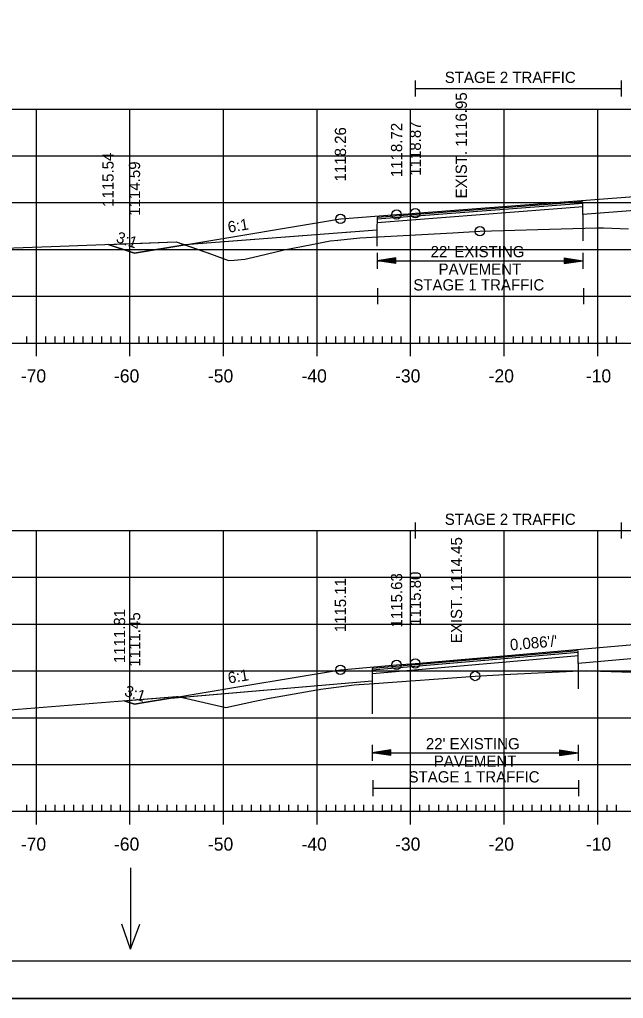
# Model space of a CAD drawing. Extents: x 1322838 to 1324533, y 339903 to 351025.
# Drawn here: x 1323631.9 to 1323696.5, y 349745.2 to 349849.8 of the extents above; entities that cross this region are included whole.
import ezdxf

# ---------------------------------------------------------------- set-up
doc = ezdxf.new("R2010")
doc.units = 0
for name, color, linetype in [('R_Alt Surface', 7, 'Continuous'), ('R_Axis', 7, 'Continuous'), ('R_Axis Annot', 7, 'Continuous'), ('R_Border', 7, 'Continuous'), ('R_Exist Surface', 7, 'Continuous'), ('R_Fin Surface', 7, 'Continuous'), ('R_Fin Surface Annot', 7, 'Continuous'), ('R_Grid', 7, 'Continuous'), ('R_No Plot', 7, 'Continuous'), ('R_Water Annot', 7, 'Continuous'), ('R_Xsect Elev', 7, 'Continuous')]:
    doc.layers.add(name, color=color, linetype=linetype)

msp = doc.modelspace()

# ---------------------------------------------------------------- linework, layer by layer
at = {"layer": 'R_Alt Surface'}
for points in [[(1323750.25, 349831.97), (1323735.22, 349832.27), (1323703.72, 349829.86), (1323692.14, 349828.97), (1323692.13, 349830.31), (1323670.13, 349828.63), (1323670.12, 349827.29), (1323649.59, 349825.72)], [(1323750.5, 349784.48), (1323735.21, 349784.78), (1323703.72, 349782.07), (1323691.63, 349781.03), (1323691.62, 349782.36), (1323669.62, 349780.47), (1323669.61, 349779.13), (1323647.62, 349777.25)]]:
    msp.add_lwpolyline(points, dxfattribs=at)
at = {"layer": 'R_Axis'}
for p, q in [((1323633.72, 349813.83), (1323633.72, 349816.63)), ((1323643.72, 349813.83), (1323643.72, 349816.63)), ((1323653.72, 349813.83), (1323653.72, 349816.63)), ((1323663.72, 349813.83), (1323663.72, 349816.63)), ((1323673.72, 349813.83), (1323673.72, 349816.63)), ((1323683.72, 349813.83), (1323683.72, 349816.63)), ((1323693.72, 349813.83), (1323693.72, 349816.63)), ((1323563.72, 349815.23), (1323843.72, 349815.23)), ((1323632.72, 349815.23), (1323632.72, 349815.93)), ((1323634.72, 349815.23), (1323634.72, 349815.93)), ((1323635.72, 349815.23), (1323635.72, 349815.93)), ((1323636.72, 349815.23), (1323636.72, 349815.93)), ((1323637.72, 349815.23), (1323637.72, 349815.93)), ((1323638.72, 349815.23), (1323638.72, 349815.93)), ((1323639.72, 349815.23), (1323639.72, 349815.93)), ((1323640.72, 349815.23), (1323640.72, 349815.93)), ((1323641.72, 349815.23), (1323641.72, 349815.93)), ((1323642.72, 349815.23), (1323642.72, 349815.93)), ((1323644.72, 349815.23), (1323644.72, 349815.93)), ((1323645.72, 349815.23), (1323645.72, 349815.93)), ((1323646.72, 349815.23), (1323646.72, 349815.93)), ((1323647.72, 349815.23), (1323647.72, 349815.93)), ((1323648.72, 349815.23), (1323648.72, 349815.93)), ((1323649.72, 349815.23), (1323649.72, 349815.93)), ((1323650.72, 349815.23), (1323650.72, 349815.93)), ((1323651.72, 349815.23), (1323651.72, 349815.93)), ((1323652.72, 349815.23), (1323652.72, 349815.93)), ((1323654.72, 349815.23), (1323654.72, 349815.93)), ((1323655.72, 349815.23), (1323655.72, 349815.93)), ((1323656.72, 349815.23), (1323656.72, 349815.93)), ((1323657.72, 349815.23), (1323657.72, 349815.93)), ((1323658.72, 349815.23), (1323658.72, 349815.93)), ((1323659.72, 349815.23), (1323659.72, 349815.93)), ((1323660.72, 349815.23), (1323660.72, 349815.93)), ((1323661.72, 349815.23), (1323661.72, 349815.93)), ((1323662.72, 349815.23), (1323662.72, 349815.93)), ((1323664.72, 349815.23), (1323664.72, 349815.93)), ((1323665.72, 349815.23), (1323665.72, 349815.93)), ((1323666.72, 349815.23), (1323666.72, 349815.93)), ((1323667.72, 349815.23), (1323667.72, 349815.93)), ((1323668.72, 349815.23), (1323668.72, 349815.93)), ((1323669.72, 349815.23), (1323669.72, 349815.93)), ((1323670.72, 349815.23), (1323670.72, 349815.93)), ((1323671.72, 349815.23), (1323671.72, 349815.93)), ((1323672.72, 349815.23), (1323672.72, 349815.93)), ((1323674.72, 349815.23), (1323674.72, 349815.93)), ((1323675.72, 349815.23), (1323675.72, 349815.93)), ((1323676.72, 349815.23), (1323676.72, 349815.93)), ((1323677.72, 349815.23), (1323677.72, 349815.93)), ((1323678.72, 349815.23), (1323678.72, 349815.93)), ((1323679.72, 349815.23), (1323679.72, 349815.93)), ((1323680.72, 349815.23), (1323680.72, 349815.93)), ((1323681.72, 349815.23), (1323681.72, 349815.93)), ((1323682.72, 349815.23), (1323682.72, 349815.93)), ((1323684.72, 349815.23), (1323684.72, 349815.93)), ((1323685.72, 349815.23), (1323685.72, 349815.93)), ((1323686.72, 349815.23), (1323686.72, 349815.93)), ((1323687.72, 349815.23), (1323687.72, 349815.93)), ((1323688.72, 349815.23), (1323688.72, 349815.93)), ((1323689.72, 349815.23), (1323689.72, 349815.93)), ((1323690.72, 349815.23), (1323690.72, 349815.93)), ((1323691.72, 349815.23), (1323691.72, 349815.93)), ((1323692.72, 349815.23), (1323692.72, 349815.93)), ((1323694.72, 349815.23), (1323694.72, 349815.93)), ((1323695.72, 349815.23), (1323695.72, 349815.93)), ((1323632.72, 349765.23), (1323632.72, 349765.93)), ((1323633.72, 349763.83), (1323633.72, 349766.63)), ((1323634.72, 349765.23), (1323634.72, 349765.93)), ((1323635.72, 349765.23), (1323635.72, 349765.93)), ((1323636.72, 349765.23), (1323636.72, 349765.93)), ((1323637.72, 349765.23), (1323637.72, 349765.93)), ((1323638.72, 349765.23), (1323638.72, 349765.93)), ((1323639.72, 349765.23), (1323639.72, 349765.93)), ((1323640.72, 349765.23), (1323640.72, 349765.93)), ((1323641.72, 349765.23), (1323641.72, 349765.93)), ((1323642.72, 349765.23), (1323642.72, 349765.93)), ((1323643.72, 349763.83), (1323643.72, 349766.63)), ((1323644.72, 349765.23), (1323644.72, 349765.93)), ((1323645.72, 349765.23), (1323645.72, 349765.93)), ((1323646.72, 349765.23), (1323646.72, 349765.93)), ((1323647.72, 349765.23), (1323647.72, 349765.93)), ((1323648.72, 349765.23), (1323648.72, 349765.93)), ((1323649.72, 349765.23), (1323649.72, 349765.93)), ((1323650.72, 349765.23), (1323650.72, 349765.93)), ((1323651.72, 349765.23), (1323651.72, 349765.93)), ((1323652.72, 349765.23), (1323652.72, 349765.93)), ((1323653.72, 349763.83), (1323653.72, 349766.63)), ((1323654.72, 349765.23), (1323654.72, 349765.93)), ((1323655.72, 349765.23), (1323655.72, 349765.93)), ((1323656.72, 349765.23), (1323656.72, 349765.93)), ((1323657.72, 349765.23), (1323657.72, 349765.93)), ((1323658.72, 349765.23), (1323658.72, 349765.93)), ((1323659.72, 349765.23), (1323659.72, 349765.93)), ((1323660.72, 349765.23), (1323660.72, 349765.93)), ((1323661.72, 349765.23), (1323661.72, 349765.93)), ((1323662.72, 349765.23), (1323662.72, 349765.93)), ((1323663.72, 349763.83), (1323663.72, 349766.63)), ((1323664.72, 349765.23), (1323664.72, 349765.93)), ((1323665.72, 349765.23), (1323665.72, 349765.93)), ((1323666.72, 349765.23), (1323666.72, 349765.93)), ((1323667.72, 349765.23), (1323667.72, 349765.93)), ((1323668.72, 349765.23), (1323668.72, 349765.93)), ((1323669.72, 349765.23), (1323669.72, 349765.93)), ((1323670.72, 349765.23), (1323670.72, 349765.93)), ((1323671.72, 349765.23), (1323671.72, 349765.93)), ((1323672.72, 349765.23), (1323672.72, 349765.93)), ((1323673.72, 349763.83), (1323673.72, 349766.63)), ((1323674.72, 349765.23), (1323674.72, 349765.93)), ((1323675.72, 349765.23), (1323675.72, 349765.93)), ((1323676.72, 349765.23), (1323676.72, 349765.93)), ((1323677.72, 349765.23), (1323677.72, 349765.93)), ((1323678.72, 349765.23), (1323678.72, 349765.93)), ((1323679.72, 349765.23), (1323679.72, 349765.93)), ((1323680.72, 349765.23), (1323680.72, 349765.93)), ((1323681.72, 349765.23), (1323681.72, 349765.93)), ((1323682.72, 349765.23), (1323682.72, 349765.93)), ((1323683.72, 349763.83), (1323683.72, 349766.63)), ((1323684.72, 349765.23), (1323684.72, 349765.93)), ((1323685.72, 349765.23), (1323685.72, 349765.93)), ((1323686.72, 349765.23), (1323686.72, 349765.93)), ((1323687.72, 349765.23), (1323687.72, 349765.93)), ((1323688.72, 349765.23), (1323688.72, 349765.93)), ((1323689.72, 349765.23), (1323689.72, 349765.93)), ((1323690.72, 349765.23), (1323690.72, 349765.93)), ((1323691.72, 349765.23), (1323691.72, 349765.93)), ((1323692.72, 349765.23), (1323692.72, 349765.93)), ((1323693.72, 349763.83), (1323693.72, 349766.63)), ((1323694.72, 349765.23), (1323694.72, 349765.93)), ((1323695.72, 349765.23), (1323695.72, 349765.93)), ((1323563.72, 349765.23), (1323843.72, 349765.23))]:
    msp.add_line(p, q, dxfattribs=at)
at = {"layer": 'R_Axis Annot'}
for p, q in [((1323674.22, 349843.27), (1323674.22, 349841.57)), ((1323696.22, 349843.27), (1323696.22, 349841.57)), ((1323674.22, 349842.42), (1323696.22, 349842.42)), ((1323670.13, 349824.87), (1323670.13, 349823.17)), ((1323672.13, 349824.32), (1323670.13, 349824.02)), ((1323672.13, 349823.72), (1323672.13, 349824.32)), ((1323690.13, 349824.32), (1323692.13, 349824.02)), ((1323690.13, 349824.32), (1323690.13, 349823.72)), ((1323692.13, 349824.87), (1323692.13, 349823.17)), ((1323672.13, 349823.72), (1323670.13, 349824.02)), ((1323670.13, 349824.02), (1323692.13, 349824.02)), ((1323672.13, 349824.27), (1323670.47, 349824.02)), ((1323672.13, 349823.77), (1323670.47, 349824.02)), ((1323672.13, 349824.22), (1323670.81, 349824.02)), ((1323672.13, 349823.82), (1323670.81, 349824.02)), ((1323672.13, 349824.17), (1323671.14, 349824.02)), ((1323672.13, 349823.87), (1323671.14, 349824.02)), ((1323672.13, 349824.12), (1323671.48, 349824.02)), ((1323672.13, 349823.92), (1323671.48, 349824.02)), ((1323672.13, 349824.07), (1323671.82, 349824.02)), ((1323672.13, 349823.97), (1323671.82, 349824.02)), ((1323690.13, 349824.27), (1323691.8, 349824.02)), ((1323690.13, 349824.22), (1323691.45, 349824.02)), ((1323690.13, 349824.17), (1323691.12, 349824.02)), ((1323690.13, 349824.12), (1323690.78, 349824.02)), ((1323690.13, 349824.07), (1323690.45, 349824.02)), ((1323690.13, 349823.72), (1323692.13, 349824.02)), ((1323690.13, 349823.92), (1323690.78, 349824.02)), ((1323690.13, 349823.82), (1323691.45, 349824.02)), ((1323690.13, 349823.77), (1323691.8, 349824.02)), ((1323690.13, 349823.87), (1323691.12, 349824.02)), ((1323690.13, 349823.97), (1323690.45, 349824.02)), ((1323670.18, 349821.11), (1323670.18, 349819.4)), ((1323670.18, 349820.26), (1323692.18, 349820.26)), ((1323692.18, 349821.11), (1323692.18, 349819.4)), ((1323674.22, 349796.09), (1323674.22, 349794.38)), ((1323696.22, 349796.09), (1323696.22, 349794.38)), ((1323674.22, 349795.23), (1323696.22, 349795.23)), ((1323669.62, 349772.33), (1323669.62, 349770.63)), ((1323691.62, 349772.33), (1323691.62, 349770.63)), ((1323671.62, 349771.78), (1323669.62, 349771.48)), ((1323671.62, 349771.18), (1323669.62, 349771.48)), ((1323669.62, 349771.48), (1323691.62, 349771.48)), ((1323671.62, 349771.73), (1323669.95, 349771.48)), ((1323671.62, 349771.23), (1323669.95, 349771.48)), ((1323671.62, 349771.68), (1323670.3, 349771.48)), ((1323671.62, 349771.28), (1323670.3, 349771.48)), ((1323671.62, 349771.63), (1323670.63, 349771.48)), ((1323671.62, 349771.33), (1323670.63, 349771.48)), ((1323671.62, 349771.58), (1323670.97, 349771.48)), ((1323671.62, 349771.38), (1323670.97, 349771.48)), ((1323671.62, 349771.53), (1323671.3, 349771.48)), ((1323671.62, 349771.43), (1323671.3, 349771.48)), ((1323671.62, 349771.18), (1323671.62, 349771.78)), ((1323689.62, 349771.78), (1323691.62, 349771.48)), ((1323689.62, 349771.78), (1323689.62, 349771.18)), ((1323689.62, 349771.73), (1323691.29, 349771.48)), ((1323689.62, 349771.68), (1323690.94, 349771.48)), ((1323689.62, 349771.63), (1323690.61, 349771.48)), ((1323689.62, 349771.58), (1323690.27, 349771.48)), ((1323689.62, 349771.53), (1323689.94, 349771.48)), ((1323689.62, 349771.18), (1323691.62, 349771.48)), ((1323689.62, 349771.38), (1323690.27, 349771.48)), ((1323689.62, 349771.28), (1323690.94, 349771.48)), ((1323689.62, 349771.23), (1323691.29, 349771.48)), ((1323689.62, 349771.33), (1323690.61, 349771.48)), ((1323689.62, 349771.43), (1323689.94, 349771.48)), ((1323669.67, 349768.57), (1323669.67, 349766.86)), ((1323691.67, 349768.57), (1323691.67, 349766.86)), ((1323669.67, 349767.71), (1323691.67, 349767.71))]:
    msp.add_line(p, q, dxfattribs=at)
at = {"layer": 'R_Border'}
msp.add_line((1323861.9, 349749.23), (1323545.72, 349749.23), dxfattribs=at)
at = {"layer": 'R_Exist Surface'}
for points in [[(1323629.27, 349825.32), (1323635.31, 349825.54), (1323648.68, 349826.06), (1323652.45, 349824.73), (1323654.24, 349824.06), (1323654.87, 349824.08), (1323656, 349824.19), (1323657.4, 349824.51), (1323660.22, 349825.2), (1323663.18, 349825.76), (1323665.14, 349826.14), (1323665.94, 349826.22), (1323668.29, 349826.46), (1323678.24, 349827.01), (1323681.13, 349827.18), (1323691.06, 349827.47), (1323693.64, 349827.55), (1323694.33, 349827.53), (1323697.01, 349827.45)], [(1323630, 349776), (1323648.71, 349777.49), (1323648.89, 349777.5), (1323653.97, 349776.32), (1323653.98, 349776.31), (1323657.08, 349776.98), (1323658.83, 349777.35), (1323658.84, 349777.35), (1323663.69, 349778.2), (1323663.94, 349778.24), (1323664.13, 349778.27), (1323667.69, 349778.72), (1323669.84, 349778.87), (1323680.62, 349779.68), (1323684.4, 349779.86), (1323692.55, 349780.27), (1323694.01, 349780.21), (1323696.31, 349780.11), (1323702.24, 349780.12)]]:
    msp.add_lwpolyline(points, dxfattribs=at)
at = {"layer": 'R_Fin Surface'}
for points in [[(1323641.38, 349825.77), (1323641.38, 349825.77), (1323643.9, 349824.93), (1323644.21, 349824.83), (1323649.59, 349825.72), (1323666.22, 349828.49), (1323672.22, 349828.95), (1323673.45, 349829.05), (1323674.22, 349829.1), (1323703.71, 349831.36), (1323703.72, 349831.36), (1323733.21, 349833.61), (1323733.22, 349833.61), (1323735.22, 349833.77), (1323737.95, 349833.98), (1323741.22, 349834.23), (1323750.25, 349831.97), (1323756.7, 349830.35), (1323763.22, 349828.73), (1323766.19, 349827.73)], [(1323643.12, 349777.04), (1323644.22, 349776.68), (1323645.46, 349776.89), (1323647.62, 349777.25), (1323647.62, 349777.25), (1323655.9, 349778.63), (1323666.22, 349780.35), (1323666.22, 349780.35), (1323671.41, 349780.79), (1323672.22, 349780.86), (1323674.22, 349781.03), (1323674.22, 349781.03), (1323689.42, 349782.34), (1323703.72, 349783.57), (1323703.72, 349783.57), (1323725.08, 349785.41), (1323733.22, 349786.11), (1323735.22, 349786.28), (1323739.61, 349786.66), (1323741.22, 349786.8), (1323750.5, 349784.48), (1323763.21, 349781.3), (1323763.22, 349781.3), (1323770.83, 349783.83)]]:
    msp.add_lwpolyline(points, dxfattribs=at)
at = {"layer": 'R_Grid'}
for p, q in [((1323563.72, 349840.23), (1323843.72, 349840.23)), ((1323633.72, 349815.23), (1323633.72, 349840.23)), ((1323643.72, 349815.23), (1323643.72, 349840.23)), ((1323653.72, 349815.23), (1323653.72, 349840.23)), ((1323663.72, 349815.23), (1323663.72, 349840.23)), ((1323673.72, 349815.23), (1323673.72, 349840.23)), ((1323683.72, 349815.23), (1323683.72, 349840.23)), ((1323693.72, 349815.23), (1323693.72, 349840.23)), ((1323563.72, 349835.23), (1323843.72, 349835.23)), ((1323563.72, 349830.23), (1323843.72, 349830.23)), ((1323563.72, 349825.23), (1323843.72, 349825.23)), ((1323563.72, 349820.23), (1323843.72, 349820.23)), ((1323563.72, 349815.23), (1323843.72, 349815.23)), ((1323563.72, 349795.23), (1323843.72, 349795.23)), ((1323633.72, 349765.23), (1323633.72, 349795.23)), ((1323643.72, 349765.23), (1323643.72, 349795.23)), ((1323653.72, 349765.23), (1323653.72, 349795.23)), ((1323663.72, 349765.23), (1323663.72, 349795.23)), ((1323673.72, 349765.23), (1323673.72, 349795.23)), ((1323683.72, 349765.23), (1323683.72, 349795.23)), ((1323693.72, 349765.23), (1323693.72, 349795.23)), ((1323563.72, 349790.23), (1323843.72, 349790.23)), ((1323563.72, 349785.23), (1323843.72, 349785.23)), ((1323563.72, 349780.23), (1323843.72, 349780.23)), ((1323563.72, 349775.23), (1323843.72, 349775.23)), ((1323563.72, 349770.23), (1323843.72, 349770.23)), ((1323563.72, 349765.23), (1323843.72, 349765.23))]:
    msp.add_line(p, q, dxfattribs=at)
at = {"layer": 'R_No Plot'}
for p, q in [((1323692.16, 349829.77), (1323670.16, 349828.08)), ((1323692.14, 349828.97), (1323692.14, 349826.14)), ((1323670.12, 349827.29), (1323670.12, 349825.57)), ((1323691.65, 349781.82), (1323669.65, 349779.93)), ((1323691.63, 349781.03), (1323691.63, 349778.3)), ((1323669.61, 349779.13), (1323669.61, 349775.65)), ((1323533.31, 349745.25), (1323866.65, 349745.25))]:
    msp.add_line(p, q, dxfattribs=at)
for points in [[(1323533.31, 349958.59), (1323866.65, 349958.59), (1323866.65, 349745.25), (1323533.31, 349745.25)], [(1323779.64, 349954.69), (1323799.26, 349954.69), (1323799.26, 349944.81), (1323815.37, 349944.81), (1323838.57, 349944.81), (1323838.57, 349912.14), (1323861.77, 349912.14), (1323861.9, 349749.23), (1323545.72, 349749.23), (1323545.72, 349954.69)], [(1323641.38, 349825.77), (1323648.68, 349826.06), (1323649.62, 349825.72), (1323649.59, 349825.72), (1323644.21, 349824.83), (1323643.9, 349824.93)], [(1323643.12, 349777.04), (1323648.71, 349777.49), (1323648.89, 349777.5), (1323649.34, 349777.4), (1323647.62, 349777.25), (1323645.46, 349776.89), (1323644.22, 349776.68)]]:
    msp.add_lwpolyline(points, close=True, dxfattribs=at)
for points in [[(1323703.72, 349829.86), (1323692.14, 349828.97), (1323692.13, 349830.31), (1323670.13, 349828.63), (1323670.12, 349827.29), (1323649.62, 349825.72), (1323652.45, 349824.73), (1323654.24, 349824.06), (1323654.87, 349824.08), (1323656, 349824.19), (1323657.4, 349824.51), (1323660.22, 349825.2), (1323663.18, 349825.76), (1323665.14, 349826.14), (1323665.94, 349826.22), (1323668.29, 349826.46), (1323678.24, 349827.01), (1323681.13, 349827.18), (1323691.06, 349827.47), (1323693.64, 349827.55), (1323694.33, 349827.53), (1323697.01, 349827.45)], [(1323692.13, 349830.14), (1323670.13, 349828.46)], [(1323703.72, 349782.07), (1323691.63, 349781.03), (1323691.62, 349782.36), (1323669.62, 349780.47), (1323669.61, 349779.13), (1323649.34, 349777.4), (1323653.97, 349776.32), (1323653.98, 349776.31), (1323657.08, 349776.98), (1323658.83, 349777.35), (1323658.84, 349777.35), (1323663.69, 349778.2), (1323663.94, 349778.24), (1323664.13, 349778.27), (1323667.69, 349778.72), (1323669.84, 349778.87), (1323680.62, 349779.68), (1323684.4, 349779.86), (1323692.55, 349780.27), (1323694.01, 349780.21), (1323696.31, 349780.11), (1323702.24, 349780.12)], [(1323691.62, 349782.2), (1323669.62, 349780.31)]]:
    msp.add_lwpolyline(points, dxfattribs=at)
for centre in [(1323674.22, 349829.1), (1323666.22, 349828.49), (1323672.22, 349828.95), (1323681.13, 349827.18), (1323674.22, 349781.03), (1323666.22, 349780.35), (1323672.22, 349780.86), (1323680.62, 349779.68)]:
    msp.add_circle(centre, 0.5, dxfattribs=at)
at = {"layer": 'R_Water Annot'}
for p, q in [((1323643.8, 349759.21), (1323643.8, 349750.52)), ((1323643.8, 349750.52), (1323642.84, 349753.18)), ((1323643.8, 349750.52), (1323644.77, 349753.18))]:
    msp.add_line(p, q, dxfattribs=at)

# ---------------------------------------------------------------- texts
at = {"layer": 'R_Axis Annot'}
for s, height, p in [('STAGE 2 TRAFFIC', 1.2, (1323677.37, 349843.01)), ("22' EXISTING ", 1.2, (1323675.86, 349824.4)), ('PAVEMENT', 1.2, (1323676.71, 349822.53)), ('STAGE 1 TRAFFIC', 1.2, (1323674.01, 349820.85)), ('-70', 1.4, (1323632.06, 349811.03)), ('-60', 1.4, (1323642.02, 349811.03)), ('-50', 1.4, (1323652.06, 349811.03)), ('-40', 1.4, (1323662.06, 349811.03)), ('-30', 1.4, (1323672.06, 349811.03)), ('-20', 1.4, (1323682.06, 349811.03)), ('-10', 1.4, (1323692.45, 349811.03)), ('STAGE 2 TRAFFIC', 1.2, (1323677.37, 349795.82)), ("22' EXISTING ", 1.2, (1323675.35, 349771.85)), ('PAVEMENT', 1.2, (1323676.2, 349769.99)), ('STAGE 1 TRAFFIC', 1.2, (1323673.5, 349768.31)), ('-70', 1.4, (1323632.06, 349761.03)), ('-60', 1.4, (1323642.02, 349761.03)), ('-50', 1.4, (1323652.06, 349761.03)), ('-40', 1.4, (1323662.06, 349761.03)), ('-30', 1.4, (1323672.06, 349761.03)), ('-20', 1.4, (1323682.06, 349761.03)), ('-10', 1.4, (1323692.45, 349761.03))]:
    msp.add_text(s, height=height, dxfattribs=at).set_placement(p)
at = {"layer": 'R_Fin Surface Annot'}
for s, rotation, p in [('1118.26', 90, (1323666.82, 349832.49)), ('1118.72', 90, (1323672.82, 349832.95)), ('1118.87', 90, (1323674.82, 349833.1)), ('1115.54', 90, (1323641.98, 349829.77)), ('1114.59', 90, (1323644.81, 349828.83)), ('6:1', 9.4629, (1323654.28, 349827.01)), ('3:1', 341.5548, (1323642.16, 349826.04)), ('1115.11', 90, (1323666.82, 349784.35)), ('1115.63', 90, (1323672.82, 349784.86)), ('1115.80', 90, (1323674.82, 349785.03)), ('1111.81', 90, (1323643.21, 349781.04)), ('1111.45', 90, (1323644.82, 349780.68)), ("0.086'/'", 4.9153, (1323684.39, 349782.41)), ('6:1', 9.461, (1323654.29, 349778.87)), ('3:1', 341.5715, (1323643.04, 349777.6))]:
    msp.add_text(s, height=1.2, rotation=rotation, dxfattribs=at).set_placement(p)
at = {"layer": 'R_Xsect Elev'}
for s, p in [('EXIST. 1116.95', (1323679.73, 349830.68)), ('EXIST. 1114.45', (1323679.22, 349783.18))]:
    msp.add_text(s, height=1.2, rotation=90, dxfattribs=at).set_placement(p)

doc.saveas('drawing.dxf')
